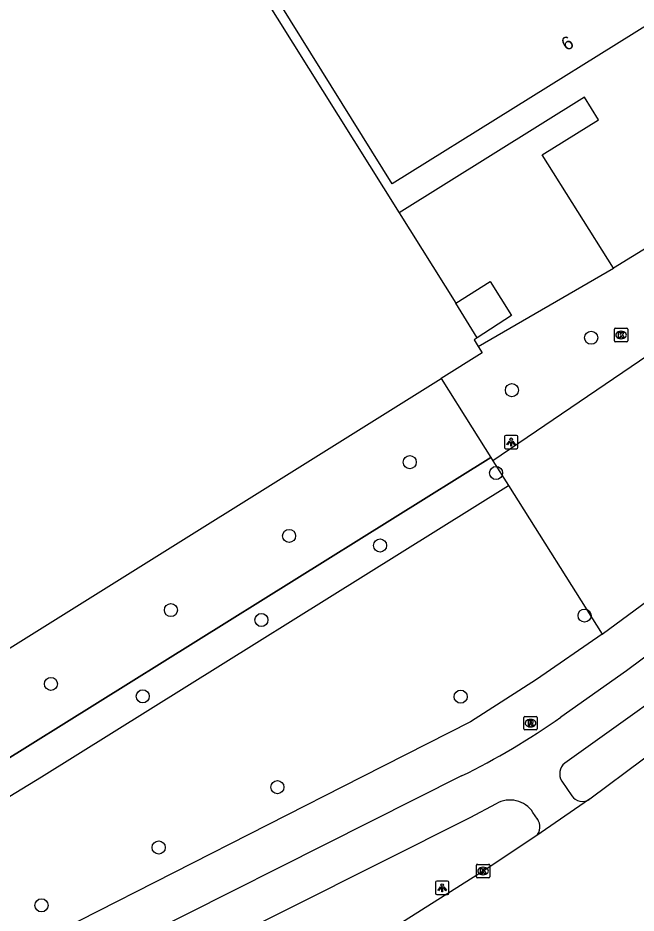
# Model space of a CAD drawing. Extents: x 158838 to 160074, y 386376 to 387776.
# Drawn here: x 159923.3 to 159969.5, y 387239.8 to 387306.7 of the extents above; entities that cross this region are included whole.
import ezdxf

# ---------------------------------------------------------------- set-up
doc = ezdxf.new("R2010")
doc.units = 0
for name, color, linetype in [('IMGEO_Boom', 7, 'Continuous'), ('IMGEO_Fietspad_open', 7, 'Continuous'), ('IMGEO_Groenvoorziening', 7, 'Continuous'), ('IMGEO_Hek', 7, 'Continuous'), ('IMGEO_Kolk', 7, 'Continuous'), ('IMGEO_Lichtpunt', 7, 'Continuous'), ('IMGEO_Pand', 7, 'Continuous'), ('IMGEO_Pand_nummerreeks', 7, 'Continuous'), ('IMGEO_Rijbaan_lokaal_gesloten', 7, 'Continuous'), ('IMGEO_Rioolput', 7, 'Continuous'), ('IMGEO_Voetpad_open', 7, 'Continuous')]:
    doc.layers.add(name, color=color, linetype=linetype)

msp = doc.modelspace()

# ---------------------------------------------------------------- linework, layer by layer
at = {"layer": 'IMGEO_Boom'}
for centre in [(159966.169, 387282.807), (159960.239, 387278.89), (159952.605, 387273.509), (159959.058, 387272.699), (159943.579, 387267.995), (159950.38, 387267.277), (159934.743, 387262.453), (159965.677, 387262.041), (159941.513, 387261.712), (159925.775, 387256.936), (159932.639, 387256.009), (159956.409, 387255.982), (159942.703, 387249.22), (159933.828, 387244.711), (159925.065, 387240.388)]:
    msp.add_circle(centre, 0.489, dxfattribs=at)
at = {"layer": 'IMGEO_Fietspad_open'}
for points in [[(159987.379, 387272.309), (159977.531, 387264.496), (159973.799, 387261.624), (159968.809, 387257.908), (159963.911, 387254.455)], [(159975.649, 387259.192), (159964.198, 387251.021)], [(159956.482, 387250.059), (159925.702, 387234.562), (159924.886, 387234.239), (159924.736, 387234.163), (159924.466, 387234.048), (159924.186, 387233.959)], [(159963.965, 387249.659), (159964.723, 387248.583)], [(159959.058, 387247.983), (159957.091, 387246.936), (159930.179, 387233.436)], [(159962.143, 387246.84), (159961.818, 387247.33)]]:
    msp.add_lwpolyline(points, dxfattribs=at)
for centre, radius, start, end in [((159931.681, 387300.446), 56.16, 296.20654, 305.02204), ((159964.87, 387250.205), 1.057, 129.46604, 211.11851), ((159965.518, 387249.09), 0.943, 212.55907, 304.13947), ((159960.094, 387246.202), 2.06, 33.19745, 120.18039), ((159961.379, 387246.258), 0.961, 312.83964, 37.30157)]:
    msp.add_arc(centre, radius, start, end, dxfattribs=at)
at = {"layer": 'IMGEO_Groenvoorziening'}
for points in [[(159957.716, 387282.159), (159967.845, 387287.994)], [(159956.041, 387285.392), (159958.625, 387286.999), (159960.204, 387284.46), (159957.654, 387282.805)], [(159975.606, 387285.015), (159958.823, 387273.617)], [(159954.954, 387279.763), (159957.269, 387276.085), (159958.677, 387273.848)], [(159958.677, 387273.848), (159914.515, 387246.362), (159909.533, 387251.407)], [(159958.677, 387273.848), (159958.823, 387273.617)], [(159958.823, 387273.617), (159959.989, 387271.764)], [(159913.392, 387242.89), (159925.078, 387250), (159959.989, 387271.764)], [(159959.989, 387271.764), (159966.983, 387260.657)]]:
    msp.add_lwpolyline(points, dxfattribs=at)
at = {"layer": 'IMGEO_Hek'}
msp.add_lwpolyline([(159909.533, 387251.407), (159914.515, 387246.362), (159958.677, 387273.848)], dxfattribs=at)
at = {"layer": 'IMGEO_Kolk'}
for p, q in [((159967.9, 387282.584), (159967.9, 387283.436)), ((159967.975, 387283.51), (159968.827, 387283.51)), ((159968.388, 387283.29), (159968.413, 387283.29)), ((159968.901, 387283.436), (159968.901, 387282.584)), ((159968.827, 387282.51), (159967.975, 387282.51)), ((159968.411, 387282.73), (159968.386, 387282.73)), ((159957.581, 387242.526), (159957.581, 387243.378)), ((159957.656, 387243.452), (159958.508, 387243.452)), ((159958.069, 387243.232), (159958.094, 387243.232)), ((159958.582, 387243.378), (159958.582, 387242.526)), ((159958.508, 387242.452), (159957.656, 387242.452)), ((159958.092, 387242.672), (159958.067, 387242.672))]:
    msp.add_line(p, q, dxfattribs=at)
for points in [[(159967.9, 387282.584), (159967.9, 387283.436)], [(159967.975, 387283.51), (159968.827, 387283.51)], [(159968.221, 387283.21), (159968.344, 387283.21), (159968.344, 387283.059), (159968.474, 387283.21), (159968.638, 387283.21), (159968.492, 387283.059), (159968.645, 387282.81), (159968.493, 387282.81), (159968.408, 387282.974), (159968.344, 387282.907), (159968.344, 387282.81), (159968.221, 387282.81), (159968.221, 387283.21)], [(159968.901, 387283.436), (159968.901, 387282.584)], [(159968.827, 387282.51), (159967.975, 387282.51)], [(159957.581, 387242.526), (159957.581, 387243.378)], [(159957.656, 387243.452), (159958.508, 387243.452)], [(159957.902, 387243.152), (159958.025, 387243.152), (159958.025, 387243.001), (159958.155, 387243.152), (159958.319, 387243.152), (159958.173, 387243.001), (159958.326, 387242.752), (159958.174, 387242.752), (159958.089, 387242.916), (159958.025, 387242.849), (159958.025, 387242.752), (159957.902, 387242.752), (159957.902, 387243.152)], [(159958.582, 387243.378), (159958.582, 387242.526)], [(159958.508, 387242.452), (159957.656, 387242.452)]]:
    msp.add_lwpolyline(points, dxfattribs=at)
for centre, start, end in [((159967.977, 387283.434), 91.55205, 178.44795), ((159967.977, 387283.434), 91.55205, 178.44795), ((159968.825, 387283.434), 1.55205, 88.44795), ((159968.825, 387283.434), 1.55205, 88.44795), ((159967.977, 387282.586), 181.55205, 268.44795), ((159967.977, 387282.586), 181.55205, 268.44795), ((159968.825, 387282.586), 271.55205, 358.44795), ((159968.825, 387282.586), 271.55205, 358.44795), ((159957.658, 387243.376), 91.55205, 178.44795), ((159957.658, 387243.376), 91.55205, 178.44795), ((159958.506, 387243.376), 1.55205, 88.44795), ((159958.506, 387243.376), 1.55205, 88.44795), ((159957.658, 387242.528), 181.55205, 268.44795), ((159957.658, 387242.528), 181.55205, 268.44795), ((159958.506, 387242.528), 271.55205, 358.44795), ((159958.506, 387242.528), 271.55205, 358.44795)]:
    msp.add_arc(centre, 0.0765, start, end, dxfattribs=at)
for centre, major_axis, ratio, start_param, end_param in [((159968.387, 387283.01), (-0.387, 0.002), 0.722429, 4.712389, 7.853982), ((159968.412, 387283.01), (-0.39, 0.002), 0.717154, 1.570796, 4.712389), ((159958.068, 387242.952), (-0.387, 0.002), 0.722429, 4.712389, 7.853982), ((159958.093, 387242.952), (-0.39, 0.002), 0.717154, 1.570796, 4.712389)]:
    msp.add_ellipse(centre, major_axis=major_axis, ratio=ratio, start_param=start_param, end_param=end_param, dxfattribs=at)
at = {"layer": 'IMGEO_Lichtpunt'}
for p, q in [((159959.681, 387275.417), (159959.681, 387274.61)), ((159959.681, 387275.417), (159959.681, 387274.61)), ((159960.583, 387275.512), (159959.775, 387275.512)), ((159960.583, 387275.512), (159959.775, 387275.512)), ((159960.677, 387274.61), (159960.677, 387275.417)), ((159960.677, 387274.61), (159960.677, 387275.417)), ((159959.775, 387274.516), (159960.583, 387274.516)), ((159959.775, 387274.516), (159960.583, 387274.516)), ((159954.533, 387242.109), (159954.533, 387241.302)), ((159954.533, 387242.109), (159954.533, 387241.302)), ((159955.435, 387242.204), (159954.627, 387242.204)), ((159955.435, 387242.204), (159954.627, 387242.204)), ((159955.529, 387241.302), (159955.529, 387242.109)), ((159955.529, 387241.302), (159955.529, 387242.109)), ((159954.627, 387241.208), (159955.435, 387241.208)), ((159954.627, 387241.208), (159955.435, 387241.208))]:
    msp.add_line(p, q, dxfattribs=at)
for points in [[(159960.055, 387275.081), (159960.094, 387275.053), (159959.906, 387274.791), (159959.868, 387274.818), (159960.055, 387275.081)], [(159960.267, 387275.053), (159960.305, 387275.08), (159960.492, 387274.818), (159960.453, 387274.79), (159960.267, 387275.053)], [(159960.157, 387275.033), (159960.204, 387275.033), (159960.204, 387274.711), (159960.157, 387274.711), (159960.157, 387275.033)], [(159954.907, 387241.773), (159954.946, 387241.745), (159954.758, 387241.483), (159954.72, 387241.51), (159954.907, 387241.773)], [(159955.009, 387241.725), (159955.056, 387241.725), (159955.056, 387241.403), (159955.009, 387241.403), (159955.009, 387241.725)], [(159955.119, 387241.745), (159955.157, 387241.772), (159955.344, 387241.51), (159955.305, 387241.482), (159955.119, 387241.745)]]:
    msp.add_lwpolyline(points, dxfattribs=at)
for centre in [(159960.18, 387275.215), (159955.032, 387241.907)]:
    msp.add_circle(centre, 0.0994, dxfattribs=at)
for centre, start, end in [((159959.775, 387275.417), 90, 180), ((159959.775, 387275.417), 90, 180), ((159960.583, 387275.417), 0, 90), ((159960.583, 387275.417), 0, 90), ((159959.775, 387274.61), 180, 270), ((159959.775, 387274.61), 180, 270), ((159960.583, 387274.61), 270, 0), ((159960.583, 387274.61), 270, 360), ((159954.627, 387242.109), 90, 180), ((159954.627, 387242.109), 90, 180), ((159955.435, 387242.109), 0, 90), ((159955.435, 387242.109), 0, 90), ((159954.627, 387241.302), 180, 270), ((159954.627, 387241.302), 180, 270), ((159955.435, 387241.302), 270, 0), ((159955.435, 387241.302), 270, 360)]:
    msp.add_arc(centre, 0.0946, start, end, dxfattribs=at)
at = {"layer": 'IMGEO_Pand'}
for points in [[(159978.421, 387311.219), (159951.29, 387294.307), (159918.754, 387346.515), (159933.514, 387355.694)], [(159932.518, 387322.94), (159951.821, 387292.128)], [(159951.821, 387292.128), (159956.041, 387285.392)], [(159957.654, 387282.805), (159956.041, 387285.392)], [(159957.654, 387282.805), (159957.418, 387282.648), (159957.716, 387282.159)], [(159957.716, 387282.159), (159958.013, 387281.673), (159954.954, 387279.763)], [(159922.133, 387259.27), (159954.954, 387279.763)]]:
    msp.add_lwpolyline(points, dxfattribs=at)
at = {"layer": 'IMGEO_Rijbaan_lokaal_gesloten'}
for points in [[(159977.379, 387256.946), (159970.092, 387251.31), (159966.058, 387248.317), (159966.047, 387248.31)], [(159966.047, 387248.31), (159962.032, 387245.553)], [(159962.032, 387245.553), (159958.082, 387242.952), (159933.824, 387227.594)]]:
    msp.add_lwpolyline(points, dxfattribs=at)
at = {"layer": 'IMGEO_Rioolput'}
for p, q in [((159961.132, 387253.581), (159961.132, 387254.433)), ((159961.207, 387254.507), (159962.059, 387254.507)), ((159962.133, 387254.433), (159962.133, 387253.581)), ((159961.643, 387253.727), (159961.618, 387253.727)), ((159961.62, 387254.287), (159961.645, 387254.287)), ((159962.059, 387253.507), (159961.207, 387253.507))]:
    msp.add_line(p, q, dxfattribs=at)
for points in [[(159961.132, 387253.581), (159961.132, 387254.433)], [(159961.207, 387254.507), (159962.059, 387254.507)], [(159962.133, 387254.433), (159962.133, 387253.581)], [(159961.721, 387254.205), (159961.469, 387254.207), (159961.469, 387253.807)], [(159961.469, 387253.807), (159961.593, 387253.807), (159961.593, 387253.969), (159961.604, 387253.969)], [(159961.647, 387254.126), (159961.593, 387254.126), (159961.593, 387254.045)], [(159961.593, 387254.045), (159961.645, 387254.045)], [(159961.651, 387253.94), (159961.722, 387253.807), (159961.862, 387253.807), (159961.797, 387253.933)], [(159962.059, 387253.507), (159961.207, 387253.507)]]:
    msp.add_lwpolyline(points, dxfattribs=at)
for centre, radius, start, end in [((159961.209, 387254.431), 0.0765, 91.55205, 178.44795), ((159961.209, 387254.431), 0.0765, 91.55205, 178.44795), ((159962.057, 387254.431), 0.0765, 1.55205, 88.44795), ((159962.057, 387254.431), 0.0765, 1.55205, 88.44795), ((159961.603, 387253.916), 0.0533, 26.02933, 88.69889), ((159961.629, 387254.234), 0.19, 274.7715, 282.96867), ((159961.653, 387254.03), 0.0964, 77.00612, 93.18647), ((159961.667, 387254.087), 0.0378, 276.66336, 79.67722), ((159961.72, 387254.095), 0.109, 350.36119, 89.41601), ((159961.718, 387254.095), 0.112, 277.58423, 350.98172), ((159961.702, 387253.88), 0.108, 29.51342, 73.79051), ((159961.209, 387253.583), 0.0765, 181.55205, 268.44795), ((159961.209, 387253.583), 0.0765, 181.55205, 268.44795), ((159962.057, 387253.583), 0.0765, 271.55205, 358.44795), ((159962.057, 387253.583), 0.0765, 271.55205, 358.44795)]:
    msp.add_arc(centre, radius, start, end, dxfattribs=at)
for centre, major_axis, ratio, start_param, end_param in [((159961.619, 387254.007), (-0.387, 0.002), 0.722429, 4.712389, 7.853982), ((159961.644, 387254.007), (-0.39, 0.002), 0.717154, 1.570796, 4.712389)]:
    msp.add_ellipse(centre, major_axis=major_axis, ratio=ratio, start_param=start_param, end_param=end_param, dxfattribs=at)
at = {"layer": 'IMGEO_Voetpad_open'}
for points in [[(159967.845, 387287.994), (159962.499, 387296.478), (159966.713, 387299.102), (159965.671, 387300.794), (159951.821, 387292.128)], [(159972.095, 387290.612), (159967.845, 387287.994)], [(159966.983, 387260.657), (159971.82, 387264.224), (159972.017, 387264.369), (159975.321, 387266.807), (159975.638, 387267.041), (159985.482, 387274.804)], [(159966.983, 387260.657), (159962.077, 387257.274), (159957.14, 387254.111), (159949.055, 387250), (159927.88, 387239.234), (159924.275, 387237.427), (159924.117, 387237.328), (159923.858, 387237.191), (159923.589, 387237.078), (159923.31, 387236.99), (159923.025, 387236.926), (159922.735, 387236.889), (159922.443, 387236.877), (159922.151, 387236.892), (159921.861, 387236.933), (159921.576, 387236.999), (159921.299, 387237.091), (159921.03, 387237.207), (159920.773, 387237.346)]]:
    msp.add_lwpolyline(points, dxfattribs=at)

# ---------------------------------------------------------------- texts
at = {"layer": 'IMGEO_Pand_nummerreeks'}
msp.add_text('6', height=1, rotation=31.93667, dxfattribs=at).set_placement((159964.328, 387304.201))

doc.saveas('drawing.dxf')
